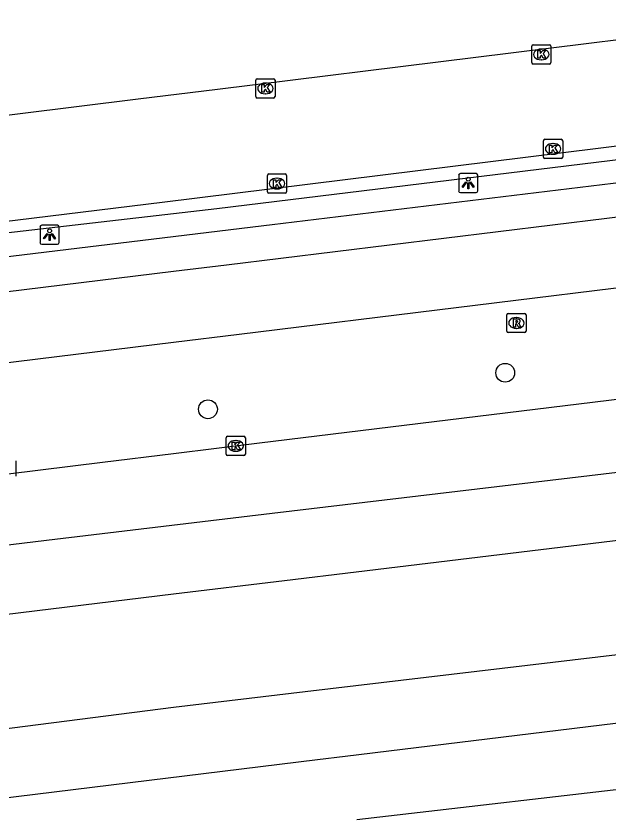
# Model space of a CAD drawing. Extents: x 161477 to 163040, y 383680 to 384868.
# Drawn here: x 161991.81 to 162022.66, y 384033.98 to 384075.74 of the extents above; entities that cross this region are included whole.
import ezdxf

# ---------------------------------------------------------------- set-up
doc = ezdxf.new("R2010")
doc.units = 0
for name, color, linetype in [('IMGEO_Boom', 7, 'Continuous'), ('IMGEO_Fietspad_gesloten', 7, 'Continuous'), ('IMGEO_Haag', 7, 'Continuous'), ('IMGEO_Kolk', 7, 'Continuous'), ('IMGEO_Lichtpunt', 7, 'Continuous'), ('IMGEO_Rijbaan_lokaal_gesloten', 7, 'Continuous'), ('IMGEO_Rijbaan_lokaal_open', 7, 'Continuous'), ('IMGEO_Rioolput', 7, 'Continuous')]:
    doc.layers.add(name, color=color, linetype=linetype)

msp = doc.modelspace()

# ---------------------------------------------------------------- linework, layer by layer
at = {"layer": 'IMGEO_Boom'}
for centre in [(162017.258, 384057.162), (162001.79, 384055.262)]:
    msp.add_circle(centre, 0.489, dxfattribs=at)
at = {"layer": 'IMGEO_Fietspad_gesloten'}
for points in [[(161896.962, 384046.212), (161967.373, 384054.741), (162000, 384058.753), (162003.42, 384059.174), (162037.295, 384063.34), (162164.799, 384078.716), (162179.927, 384080.597)], [(162037.582, 384067.034), (162036.674, 384066.924), (162002.758, 384062.766), (162000, 384062.428), (161967.056, 384058.389), (161896.476, 384049.775)]]:
    msp.add_lwpolyline(points, dxfattribs=at)
at = {"layer": 'IMGEO_Haag'}
for points in [[(162038.737, 384070.163), (162002.248, 384065.704), (161960.413, 384060.87), (161922.11, 384056.25), (161918.395, 384055.773), (161918.236, 384055.715), (161918.381, 384054.734)], [(161918.446, 384054.301), (161922.11, 384054.757), (161945.247, 384057.634), (161960.6, 384059.493), (162005.124, 384064.883), (162038.896, 384068.971)]]:
    msp.add_lwpolyline(points, dxfattribs=at)
at = {"layer": 'IMGEO_Kolk'}
for p, q in [((162018.635, 384073.311), (162018.635, 384074.163)), ((162018.71, 384074.237), (162019.562, 384074.237)), ((162019.123, 384074.017), (162019.148, 384074.017)), ((162019.636, 384074.163), (162019.636, 384073.311)), ((162019.562, 384073.237), (162018.71, 384073.237)), ((162019.146, 384073.457), (162019.121, 384073.457)), ((162004.28, 384071.542), (162004.28, 384072.394)), ((162004.355, 384072.468), (162005.207, 384072.468)), ((162005.281, 384072.394), (162005.281, 384071.542)), ((162004.768, 384072.248), (162004.793, 384072.248)), ((162004.791, 384071.688), (162004.766, 384071.688)), ((162005.207, 384071.468), (162004.355, 384071.468)), ((162019.248, 384068.394), (162019.248, 384069.246)), ((162019.323, 384069.32), (162020.175, 384069.32)), ((162019.736, 384069.1), (162019.761, 384069.1)), ((162020.249, 384069.246), (162020.249, 384068.394)), ((162020.175, 384068.32), (162019.323, 384068.32)), ((162019.759, 384068.54), (162019.734, 384068.54)), ((162004.882, 384066.588), (162004.882, 384067.44)), ((162004.957, 384067.514), (162005.809, 384067.514)), ((162005.883, 384067.44), (162005.883, 384066.588)), ((162005.37, 384067.294), (162005.395, 384067.294)), ((162005.809, 384066.514), (162004.957, 384066.514)), ((162005.393, 384066.734), (162005.368, 384066.734)), ((162002.737, 384052.928), (162002.737, 384053.78)), ((162002.812, 384053.854), (162003.664, 384053.854)), ((162003.225, 384053.634), (162003.25, 384053.634)), ((162003.738, 384053.78), (162003.738, 384052.928)), ((162003.664, 384052.854), (162002.812, 384052.854)), ((162003.248, 384053.074), (162003.223, 384053.074))]:
    msp.add_line(p, q, dxfattribs=at)
for points in [[(162018.635, 384073.311), (162018.635, 384074.163)], [(162018.71, 384074.237), (162019.562, 384074.237)], [(162019.636, 384074.163), (162019.636, 384073.311)], [(162018.956, 384073.937), (162019.079, 384073.937), (162019.079, 384073.786), (162019.209, 384073.937), (162019.373, 384073.937), (162019.227, 384073.786), (162019.38, 384073.537), (162019.228, 384073.537), (162019.143, 384073.701), (162019.079, 384073.634), (162019.079, 384073.537), (162018.956, 384073.537), (162018.956, 384073.937)], [(162019.562, 384073.237), (162018.71, 384073.237)], [(162004.28, 384071.542), (162004.28, 384072.394)], [(162004.355, 384072.468), (162005.207, 384072.468)], [(162005.281, 384072.394), (162005.281, 384071.542)], [(162004.601, 384072.168), (162004.724, 384072.168), (162004.724, 384072.017), (162004.854, 384072.168), (162005.018, 384072.168), (162004.872, 384072.017), (162005.025, 384071.768), (162004.873, 384071.768), (162004.788, 384071.932), (162004.724, 384071.865), (162004.724, 384071.768), (162004.601, 384071.768), (162004.601, 384072.168)], [(162005.207, 384071.468), (162004.355, 384071.468)], [(162019.248, 384068.394), (162019.248, 384069.246)], [(162019.323, 384069.32), (162020.175, 384069.32)], [(162019.569, 384069.02), (162019.692, 384069.02), (162019.692, 384068.869), (162019.822, 384069.02), (162019.986, 384069.02), (162019.84, 384068.869), (162019.993, 384068.62), (162019.841, 384068.62), (162019.756, 384068.784), (162019.692, 384068.717), (162019.692, 384068.62), (162019.569, 384068.62), (162019.569, 384069.02)], [(162020.249, 384069.246), (162020.249, 384068.394)], [(162020.175, 384068.32), (162019.323, 384068.32)], [(162004.882, 384066.588), (162004.882, 384067.44)], [(162004.957, 384067.514), (162005.809, 384067.514)], [(162005.883, 384067.44), (162005.883, 384066.588)], [(162005.203, 384067.214), (162005.326, 384067.214), (162005.326, 384067.063), (162005.456, 384067.214), (162005.62, 384067.214), (162005.474, 384067.063), (162005.627, 384066.814), (162005.475, 384066.814), (162005.39, 384066.978), (162005.326, 384066.911), (162005.326, 384066.814), (162005.203, 384066.814), (162005.203, 384067.214)], [(162005.809, 384066.514), (162004.957, 384066.514)], [(162002.737, 384052.928), (162002.737, 384053.78)], [(162002.812, 384053.854), (162003.664, 384053.854)], [(162003.058, 384053.554), (162003.181, 384053.554), (162003.181, 384053.403), (162003.311, 384053.554), (162003.475, 384053.554), (162003.329, 384053.403), (162003.482, 384053.154), (162003.33, 384053.154), (162003.245, 384053.318), (162003.181, 384053.251), (162003.181, 384053.154), (162003.058, 384053.154), (162003.058, 384053.554)], [(162003.738, 384053.78), (162003.738, 384052.928)], [(162003.664, 384052.854), (162002.812, 384052.854)]]:
    msp.add_lwpolyline(points, dxfattribs=at)
for centre, start, end in [((162018.712, 384074.161), 91.552, 178.448), ((162018.712, 384074.161), 91.552, 178.448), ((162019.56, 384074.161), 1.552, 88.448), ((162019.56, 384074.161), 1.552, 88.448), ((162018.712, 384073.313), 181.552, 268.448), ((162018.712, 384073.313), 181.552, 268.448), ((162019.56, 384073.313), 271.552, 358.448), ((162019.56, 384073.313), 271.552, 358.448), ((162004.357, 384072.392), 91.552, 178.448), ((162004.357, 384072.392), 91.552, 178.448), ((162005.205, 384072.392), 1.552, 88.448), ((162005.205, 384072.392), 1.552, 88.448), ((162004.357, 384071.544), 181.552, 268.448), ((162004.357, 384071.544), 181.552, 268.448), ((162005.205, 384071.544), 271.552, 358.448), ((162005.205, 384071.544), 271.552, 358.448), ((162019.325, 384069.244), 91.552, 178.448), ((162019.325, 384069.244), 91.552, 178.448), ((162020.173, 384069.244), 1.552, 88.448), ((162020.173, 384069.244), 1.552, 88.448), ((162019.325, 384068.396), 181.552, 268.448), ((162019.325, 384068.396), 181.552, 268.448), ((162020.173, 384068.396), 271.552, 358.448), ((162020.173, 384068.396), 271.552, 358.448), ((162004.959, 384067.438), 91.552, 178.448), ((162004.959, 384067.438), 91.552, 178.448), ((162005.807, 384067.438), 1.552, 88.448), ((162005.807, 384067.438), 1.552, 88.448), ((162004.959, 384066.59), 181.552, 268.448), ((162004.959, 384066.59), 181.552, 268.448), ((162005.807, 384066.59), 271.552, 358.448), ((162005.807, 384066.59), 271.552, 358.448), ((162002.814, 384053.778), 91.552, 178.448), ((162002.814, 384053.778), 91.552, 178.448), ((162003.662, 384053.778), 1.552, 88.448), ((162003.662, 384053.778), 1.552, 88.448), ((162002.814, 384052.93), 181.552, 268.448), ((162002.814, 384052.93), 181.552, 268.448), ((162003.662, 384052.93), 271.552, 358.448), ((162003.662, 384052.93), 271.552, 358.448)]:
    msp.add_arc(centre, 0.0765, start, end, dxfattribs=at)
for centre, major_axis, ratio, start_param, end_param in [((162019.122, 384073.737), (-0.387, 0.002), 0.722429, 4.712389, 7.853982), ((162019.147, 384073.737), (-0.39, 0.002), 0.717154, 1.570796, 4.712389), ((162004.767, 384071.968), (-0.387, 0.002), 0.722429, 4.712389, 7.853982), ((162004.792, 384071.968), (-0.39, 0.002), 0.717154, 1.570796, 4.712389), ((162019.735, 384068.82), (-0.387, 0.002), 0.722429, 4.712389, 7.853982), ((162019.76, 384068.82), (-0.39, 0.002), 0.717154, 1.570796, 4.712389), ((162005.369, 384067.014), (-0.387, 0.002), 0.722429, 4.712389, 7.853982), ((162005.394, 384067.014), (-0.39, 0.002), 0.717154, 1.570796, 4.712389), ((162003.224, 384053.354), (-0.387, 0.002), 0.722429, 4.712389, 7.853982), ((162003.249, 384053.354), (-0.39, 0.002), 0.717154, 1.570796, 4.712389)]:
    msp.add_ellipse(centre, major_axis=major_axis, ratio=ratio, start_param=start_param, end_param=end_param, dxfattribs=at)
at = {"layer": 'IMGEO_Lichtpunt'}
for p, q in [((162014.836, 384067.442), (162014.836, 384066.635)), ((162014.836, 384067.442), (162014.836, 384066.635)), ((162015.738, 384067.537), (162014.93, 384067.537)), ((162015.738, 384067.537), (162014.93, 384067.537)), ((162015.832, 384066.635), (162015.832, 384067.442)), ((162015.832, 384066.635), (162015.832, 384067.442)), ((162014.93, 384066.541), (162015.738, 384066.541)), ((162014.93, 384066.541), (162015.738, 384066.541)), ((161993.954, 384064.849), (161993.146, 384064.849)), ((161993.954, 384064.849), (161993.146, 384064.849)), ((161993.052, 384064.754), (161993.052, 384063.947)), ((161993.052, 384064.754), (161993.052, 384063.947)), ((161994.048, 384063.947), (161994.048, 384064.754)), ((161994.048, 384063.947), (161994.048, 384064.754)), ((161993.146, 384063.853), (161993.954, 384063.853)), ((161993.146, 384063.853), (161993.954, 384063.853)), ((161991.805, 384051.777), (161991.805, 384052.584)), ((161991.805, 384051.777), (161991.805, 384052.584))]:
    msp.add_line(p, q, dxfattribs=at)
for points in [[(162015.21, 384067.106), (162015.249, 384067.078), (162015.061, 384066.816), (162015.023, 384066.843), (162015.21, 384067.106)], [(162015.312, 384067.058), (162015.359, 384067.058), (162015.359, 384066.736), (162015.312, 384066.736), (162015.312, 384067.058)], [(162015.422, 384067.078), (162015.46, 384067.105), (162015.647, 384066.843), (162015.608, 384066.815), (162015.422, 384067.078)], [(161993.426, 384064.418), (161993.465, 384064.39), (161993.277, 384064.128), (161993.239, 384064.155), (161993.426, 384064.418)], [(161993.638, 384064.39), (161993.676, 384064.417), (161993.863, 384064.155), (161993.824, 384064.127), (161993.638, 384064.39)], [(161993.528, 384064.37), (161993.575, 384064.37), (161993.575, 384064.048), (161993.528, 384064.048), (161993.528, 384064.37)]]:
    msp.add_lwpolyline(points, dxfattribs=at)
for centre in [(162015.335, 384067.24), (161993.551, 384064.552)]:
    msp.add_circle(centre, 0.0994, dxfattribs=at)
for centre, start, end in [((162014.93, 384067.442), 90, 180), ((162014.93, 384067.442), 90, 180), ((162015.738, 384067.442), 0, 90), ((162015.738, 384067.442), 0, 90), ((162014.93, 384066.635), 180, 270), ((162014.93, 384066.635), 180, 270), ((162015.738, 384066.635), 270, 0), ((162015.738, 384066.635), 270, 360), ((161993.146, 384064.754), 90, 180), ((161993.146, 384064.754), 90, 180), ((161993.954, 384064.754), 0, 90), ((161993.954, 384064.754), 0, 90), ((161993.146, 384063.947), 180, 270), ((161993.146, 384063.947), 180, 270), ((161993.954, 384063.947), 270, 0), ((161993.954, 384063.947), 270, 360)]:
    msp.add_arc(centre, 0.0946, start, end, dxfattribs=at)
at = {"layer": 'IMGEO_Rijbaan_lokaal_gesloten'}
for points in [[(162246.408, 384079.189), (162227.626, 384076.889), (162181.187, 384071.188), (162137.796, 384065.987), (162093.056, 384060.636), (162050.016, 384055.235), (162024.421, 384052.135), (162005.138, 384049.833), (161993.828, 384048.483), (161960.735, 384044.482), (161945.288, 384042.532), (161917.195, 384039.231), (161895.749, 384036.581), (161871.905, 384033.68), (161827.864, 384028.429), (161795.621, 384024.429), (161753.08, 384019.028), (161721.837, 384015.377), (161706.74, 384013.577), (161696.893, 384013.027), (161694.855, 384012.926)], [(161903.15, 384033.885), (161909.622, 384034.647), (161914.738, 384035.23), (161927.541, 384036.751), (161935.229, 384037.691), (161942.719, 384038.556), (161949.03, 384039.374), (161956.209, 384040.252), (161962.69, 384041.055), (161968.425, 384041.721), (161973.119, 384042.354), (161979.791, 384043.121), (161987.218, 384044.084), (162000, 384045.657), (162005.779, 384046.356), (162186.915, 384068.26)], [(161696.618, 383999.076), (161717.081, 384001.544), (161768.879, 384007.897), (161825.477, 384014.75), (161917.35, 384025.954), (162007.495, 384037.033), (162008.923, 384037.209), (162102.422, 384048.613), (162177.172, 384057.667), (162248.391, 384066.39)], [(162061.99, 384060.529), (162004.465, 384053.494), (162000, 384052.948), (161996.3, 384052.485), (161989.699, 384051.67), (161982.251, 384050.756), (161977.435, 384050.21), (161970.007, 384049.256), (161962.567, 384048.414), (161956.536, 384047.591), (161949.126, 384046.758), (161943.431, 384046.103), (161936.424, 384045.158), (161928.805, 384044.291), (161921.737, 384043.345), (161914.495, 384042.556), (161906.349, 384041.566), (161897.615, 384040.464), (161890.894, 384039.656), (161883.145, 384038.766)], [(162097.498, 384051.298), (162006.847, 384040.554), (162000, 384039.742), (161991.596, 384038.663), (161982.858, 384037.61), (161974.918, 384036.586), (161969.768, 384036.032), (161962.463, 384035.163), (161955.645, 384034.342), (161947.767, 384033.359)], [(162036.516, 384037.016), (162009.54, 384033.893)]]:
    msp.add_lwpolyline(points, dxfattribs=at)
at = {"layer": 'IMGEO_Rijbaan_lokaal_open'}
for points in [[(161973.446, 384068.356), (161998.155, 384071.419), (162002.287, 384071.927), (162029.168, 384075.255), (162032.142, 384075.623)], [(161970.207, 384062.463), (161999.415, 384066.04), (162029.793, 384069.809), (162033.87, 384070.315), (162038.64, 384070.903)]]:
    msp.add_lwpolyline(points, dxfattribs=at)
at = {"layer": 'IMGEO_Rioolput'}
for p, q in [((162017.416, 384060.254), (162018.268, 384060.254)), ((162017.341, 384059.328), (162017.341, 384060.18)), ((162017.829, 384060.034), (162017.854, 384060.034)), ((162018.342, 384060.18), (162018.342, 384059.328)), ((162017.852, 384059.474), (162017.827, 384059.474)), ((162018.268, 384059.254), (162017.416, 384059.254))]:
    msp.add_line(p, q, dxfattribs=at)
for points in [[(162017.416, 384060.254), (162018.268, 384060.254)], [(162017.341, 384059.328), (162017.341, 384060.18)], [(162017.93, 384059.952), (162017.678, 384059.954), (162017.678, 384059.554)], [(162017.856, 384059.873), (162017.802, 384059.873), (162017.802, 384059.792)], [(162017.802, 384059.792), (162017.854, 384059.792)], [(162018.342, 384060.18), (162018.342, 384059.328)], [(162017.678, 384059.554), (162017.802, 384059.554), (162017.802, 384059.716), (162017.813, 384059.716)], [(162017.86, 384059.687), (162017.931, 384059.554), (162018.071, 384059.554), (162018.006, 384059.68)], [(162018.268, 384059.254), (162017.416, 384059.254)]]:
    msp.add_lwpolyline(points, dxfattribs=at)
for centre, radius, start, end in [((162017.418, 384060.178), 0.0765, 91.552, 178.448), ((162017.418, 384060.178), 0.0765, 91.552, 178.448), ((162018.266, 384060.178), 0.0765, 1.552, 88.448), ((162018.266, 384060.178), 0.0765, 1.552, 88.448), ((162017.838, 384059.981), 0.19, 274.7715, 282.9687), ((162017.862, 384059.777), 0.0964, 77.0061, 93.1865), ((162017.876, 384059.834), 0.0378, 276.6634, 79.6772), ((162017.929, 384059.842), 0.109, 350.3612, 89.416), ((162017.927, 384059.842), 0.112, 277.5842, 350.9817), ((162017.812, 384059.663), 0.0533, 26.0293, 88.6989), ((162017.911, 384059.627), 0.108, 29.5134, 73.7905), ((162017.418, 384059.33), 0.0765, 181.552, 268.448), ((162017.418, 384059.33), 0.0765, 181.552, 268.448), ((162018.266, 384059.33), 0.0765, 271.552, 358.448), ((162018.266, 384059.33), 0.0765, 271.552, 358.448)]:
    msp.add_arc(centre, radius, start, end, dxfattribs=at)
for centre, major_axis, ratio, start_param, end_param in [((162017.828, 384059.754), (-0.387, 0.002), 0.722429, 4.712389, 7.853982), ((162017.853, 384059.754), (-0.39, 0.002), 0.717154, 1.570796, 4.712389)]:
    msp.add_ellipse(centre, major_axis=major_axis, ratio=ratio, start_param=start_param, end_param=end_param, dxfattribs=at)

doc.saveas('drawing.dxf')
